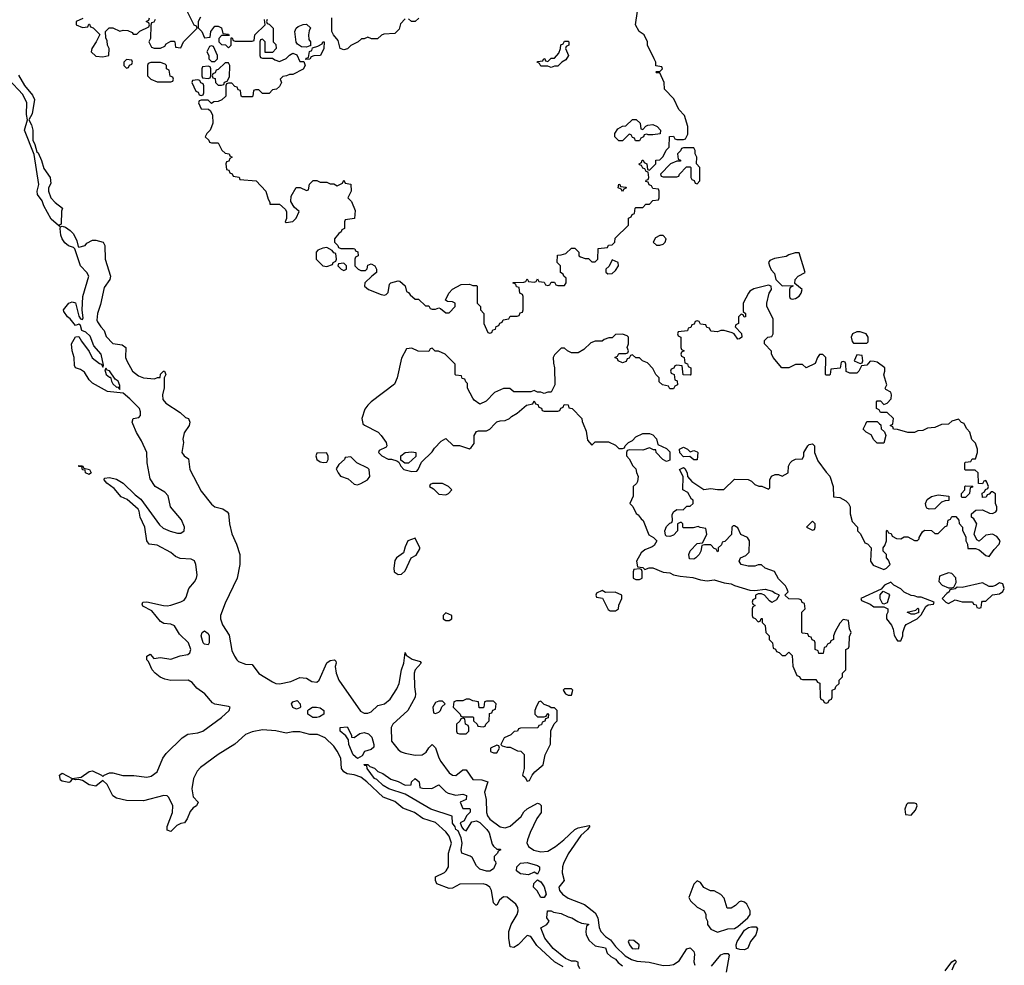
# Model space of a CAD drawing. Header units: inches. Extents: x 2710751 to 2829008, y 857003 to 965602.
# Tile 311 of 320: x 2791861 to 2797659, y 896810 to 902380. Entities that reach past the tile are written whole.
import ezdxf

# ---------------------------------------------------------------- set-up
doc = ezdxf.new("R2010")
doc.units = ezdxf.units.IN
doc.header["$MEASUREMENT"] = 0
doc.layers.add('C7899', color=7, linetype='Continuous')
doc.layers.add('C7990', color=7, linetype='Continuous')

msp = doc.modelspace()

# ---------------------------------------------------------------- linework, layer by layer
at = {"layer": 'C7899', "color": 2}
for points, elevation in [([(2795061.5, 896801.5), (2795009.7, 896829.7), (2794907, 896927), (2794870, 896979.3), (2794850, 896986), (2794796, 896930), (2794770, 896914), (2794750, 896918), (2794740.9, 896970), (2794740.7, 897010), (2794754.5, 897050), (2794791.3, 897110), (2794795.8, 897130), (2794794, 897150), (2794783, 897170), (2794731.9, 897211.9), (2794710, 897213.6), (2794686.1, 897193.9), (2794670, 897164), (2794664, 897164), (2794650, 897178), (2794638.7, 897250), (2794629.7, 897269.7), (2794610, 897283.6), (2794590, 897289.6), (2794452.4, 897287.6), (2794410, 897265.2), (2794390, 897262.7), (2794318, 897290), (2794309.3, 897309.3), (2794310, 897332), (2794362.4, 897357.6), (2794373, 897367), (2794386, 897390), (2794386, 897470), (2794404, 897530), (2794390, 897571.5), (2794370, 897596.3), (2794310, 897651.3), (2794234.7, 897674.8), (2794186.6, 897710), (2794116.4, 897736.4), (2794070, 897775.4), (2794001.1, 897801.1), (2793905.4, 897890), (2793870, 897917.3), (2793830, 897931.3), (2793790, 897937), (2793770, 897949.4), (2793756.2, 897970), (2793751.1, 898030), (2793730.8, 898070.8), (2793710, 898100.9), (2793659.3, 898150), (2793615.3, 898170), (2793569.6, 898169.6), (2793510, 898186), (2793470, 898186), (2793430, 898177.6), (2793370, 898191.2), (2793290, 898197.4), (2793230, 898184.7), (2793190, 898169.6), (2793128.2, 898111.8), (2793029, 898051), (2792925.8, 897974.2), (2792905.7, 897954.3), (2792884.9, 897910), (2792874, 897850), (2792883, 897803), (2792912, 897770), (2792902, 897750), (2792882.5, 897737.5), (2792864.1, 897715.9), (2792847.5, 897672.5), (2792831.3, 897650), (2792810, 897645.2), (2792786.8, 897633.2), (2792750, 897598), (2792730, 897606), (2792728.4, 897628.4), (2792761.2, 897710), (2792762.7, 897750), (2792739.3, 897799.3), (2792729.1, 897809.1), (2792710, 897809.3), (2792590, 897779.5), (2792490, 897781.2), (2792430, 897795.3), (2792410, 897808.7), (2792375.1, 897875.1), (2792350, 897898), (2792310, 897866), (2792270, 897873.3), (2792230, 897899), (2792210, 897904), (2792190, 897902), (2792170, 897908), (2792158, 897890), (2792150, 897887), (2792110, 897894), (2792101.5, 897901.5), (2792095.3, 897930), (2792110, 897941), (2792170, 897910.8), (2792222, 897918), (2792270, 897950.7), (2792290, 897955.5), (2792342, 897930), (2792350, 897922), (2792358, 897930), (2792390, 897944), (2792410, 897942.8), (2792467.3, 897927.3), (2792532.1, 897927.9), (2792610, 897917.6), (2792635.4, 897924.6), (2792670.9, 897949.1), (2792704.2, 898030), (2792722.9, 898057.1), (2792817, 898150), (2792850, 898172), (2792910, 898180.3), (2792939.5, 898190), (2793049.6, 898270), (2793094.5, 898310), (2793099.3, 898330), (2793090, 898335.1), (2793010, 898347.6), (2792995.4, 898355.4), (2792951.5, 898410), (2792903.1, 898443.1), (2792876.6, 898476.6), (2792853.2, 898490), (2792750, 898487.8), (2792715.2, 898495.2), (2792687.3, 898507.3), (2792658, 898530), (2792640.9, 898550), (2792619.3, 898599.3), (2792609.4, 898610), (2792610, 898631.3), (2792630, 898642), (2792650, 898618), (2792690, 898624), (2792750, 898614), (2792806.5, 898633.5), (2792850, 898641.3), (2792863.7, 898650), (2792869.5, 898670.5), (2792854.3, 898710), (2792801.5, 898761.5), (2792772, 898810), (2792750, 898819.6), (2792710, 898824.2), (2792690, 898834.5), (2792638.7, 898898.7), (2792586.3, 898926.3), (2792582, 898938), (2792586, 898950), (2792609.3, 898950.7), (2792708.5, 898928.5), (2792730, 898928.4), (2792750, 898930.4), (2792810, 898950.4), (2792830, 898961.6), (2792841, 898979), (2792857.6, 899030), (2792890.8, 899069.2), (2792901.6, 899090), (2792905.1, 899110), (2792898.7, 899170), (2792890, 899192.3), (2792870, 899202.9), (2792806, 899206), (2792778.3, 899218.3), (2792750, 899240.7), (2792670, 899285.6), (2792624, 899290), (2792609.6, 899309.6), (2792598.4, 899390), (2792569.7, 899449.7), (2792564.2, 899484.2), (2792557.7, 899497.7), (2792493.8, 899553.8), (2792459, 899570), (2792418, 899618), (2792374, 899650), (2792358, 899670), (2792360.4, 899679.6), (2792390, 899682.8), (2792430, 899673), (2792470.8, 899650), (2792540.4, 899580.4), (2792575.1, 899555.1), (2792684.9, 899404.9), (2792705.8, 899385.8), (2792747.5, 899367.5), (2792790, 899355.3), (2792810, 899354.9), (2792829.4, 899370), (2792831.3, 899391.3), (2792814.2, 899434.2), (2792749.6, 899510), (2792734.9, 899574.9), (2792716, 899596), (2792658, 899630), (2792630, 899675.3), (2792612, 899770), (2792609.3, 899830.7), (2792578.6, 899898.6), (2792547.9, 899947.9), (2792526.7, 900000)], 6), ([(2792860, 900000), (2792858, 899990), (2792830, 899946), (2792821, 899910), (2792826, 899890), (2792816, 899830), (2792830, 899811.3), (2792854, 899794), (2792862.4, 899730), (2792930, 899602.8), (2792990, 899526), (2793010, 899511), (2793058, 899498), (2793082, 899482), (2793090.8, 899470.8), (2793097.3, 899410), (2793110.7, 899350.7), (2793138, 899290), (2793158, 899230), (2793158, 899170), (2793141, 899090), (2793070, 898944), (2793043.7, 898870), (2793043.7, 898850), (2793055.4, 898815.4), (2793093.8, 898753.8), (2793110, 898664.7), (2793124.9, 898630), (2793138.8, 898610), (2793150, 898598.8), (2793190, 898584.7), (2793230, 898582), (2793268.7, 898528.7), (2793350, 898479.5), (2793370, 898470.4), (2793390, 898468.7), (2793457.5, 898482.5), (2793510, 898506), (2793550, 898500.7), (2793582, 898482), (2793610, 898477.3), (2793625.2, 898490), (2793670, 898592), (2793690, 898604.7), (2793714, 898610), (2793722, 898602), (2793724.7, 898590), (2793718.8, 898570), (2793724.9, 898530), (2793740.4, 898490), (2793867.8, 898307.7), (2793890, 898294.4), (2793910, 898294.4), (2793930, 898303.8), (2793970, 898340.7), (2794010, 898350.4), (2794042.3, 898377.7), (2794081.4, 898438.5), (2794095.6, 898470), (2794109.6, 898550), (2794122.9, 898590), (2794130, 898652), (2794136.9, 898636.9), (2794172.5, 898612.5), (2794219.8, 898599.8), (2794224.7, 898590), (2794190.6, 898550), (2794183, 898530), (2794186, 898450), (2794192.2, 898410), (2794190, 898389.2), (2794146, 898310), (2794058.8, 898230), (2794047.7, 898210), (2794050.4, 898130), (2794090, 898081.6), (2794107.2, 898067.2), (2794130, 898059), (2794190, 898047.7), (2794230, 898048.9), (2794254.5, 898065.5), (2794270, 898091), (2794290, 898111), (2794310, 898091.3), (2794330, 898031.3), (2794341.6, 898010), (2794390, 897943.1), (2794410, 897930.3), (2794430, 897928.9), (2794470, 897960.7), (2794490, 897960.7), (2794530, 897904.9), (2794582, 897902), (2794618, 897890), (2794598.4, 897830), (2794607.3, 897787.3), (2794610.3, 897710), (2794616.5, 897690), (2794630, 897670.4), (2794690, 897624.9), (2794719.5, 897620.5), (2794750, 897630.3), (2794813.3, 897686.7), (2794830, 897714.8), (2794850, 897730.8), (2794910, 897764.7), (2794922, 897762), (2794930.8, 897750.8), (2794930.8, 897710), (2794905.5, 897674.5), (2794866.9, 897593.1), (2794850.5, 897550), (2794848.1, 897531.9), (2794856.3, 897510), (2794889.1, 897489.1), (2794930, 897478.7), (2794970, 897482.4), (2795016, 897510), (2795066, 897550), (2795130, 897610.8), (2795150, 897620.7), (2795214.4, 897634.4), (2795218, 897630), (2795204.7, 897610), (2795166, 897574), (2795090, 897466), (2795062.4, 897410), (2795056.4, 897390), (2795054.9, 897354.9), (2795066.8, 897310), (2795036.3, 897270), (2795040.4, 897250), (2795056.4, 897230), (2795090, 897205.3), (2795187.4, 897167.4), (2795250, 897119.3), (2795265.8, 897090), (2795272.7, 897032.7), (2795282.4, 897010), (2795310, 896980.4), (2795339.1, 896959.1), (2795370, 896920.3), (2795426.3, 896866.3), (2795463.8, 896843.8), (2795494.1, 896834.1), (2795568.1, 896828.1), (2795649.3, 896809.3), (2795690, 896810.2), (2795710, 896815.6), (2795743.5, 896836.5), (2795790, 896906.4), (2795810, 896912.7), (2795830, 896890.6), (2795835.2, 896875.2), (2795830.3, 896830), (2795837.3, 896810)], 6), ([(2793882, 900000), (2793891, 899991), (2793971.3, 899950), (2793990, 899931.3), (2794018, 899890), (2794022, 899870), (2794018, 899862), (2793978, 899842), (2793974, 899830), (2793994, 899810), (2794030, 899792), (2794050, 899792), (2794082, 899782), (2794094, 899774), (2794104.7, 899750), (2794122, 899730), (2794170, 899718), (2794199, 899721), (2794208, 899730), (2794227.3, 899772.7), (2794290, 899834), (2794303.1, 899856.9), (2794343.1, 899896.9), (2794370, 899914), (2794412.7, 899872.7), (2794451.1, 899871.1), (2794510, 899852), (2794520.4, 899859.6), (2794536.4, 899883.6), (2794538, 899930), (2794550, 899954), (2794562, 899958), (2794610, 899957.3), (2794630, 899967.3), (2794659.7, 900000)], 10), ([(2795178.2, 900000), (2795196.9, 899956.9), (2795203.6, 899903.6), (2795230, 899874), (2795250, 899894), (2795327.3, 899892.7), (2795370, 899874), (2795390, 899854), (2795410, 899854), (2795422, 899858), (2795426, 899870), (2795446, 899890), (2795470, 899902), (2795490, 899922), (2795530, 899942), (2795570, 899942), (2795590, 899934), (2795611.6, 899911.6), (2795618, 899878), (2795670, 899854), (2795690, 899834), (2795690, 899786), (2795670, 899778), (2795649.1, 899789.1), (2795608, 899830), (2795606, 899846), (2795594, 899846), (2795570, 899858), (2795530, 899844), (2795452.7, 899847.3), (2795438, 899842), (2795434, 899830), (2795434, 899810), (2795450, 899794), (2795471.6, 899751.6), (2795490, 899734), (2795492.7, 899712.7), (2795502, 899690), (2795499.6, 899660.4), (2795492.7, 899647.3), (2795474, 899630), (2795472.7, 899572.7), (2795454, 899530), (2795471.6, 899511.6), (2795491.6, 899471.6), (2795503.6, 899463.6), (2795519.6, 899439.6), (2795532, 899430), (2795566.4, 899346.4), (2795594, 899330), (2795612, 899310), (2795596.9, 899283.1), (2795585.4, 899274.6), (2795542, 899258), (2795519.6, 899240.4), (2795494, 899190), (2795498, 899158), (2795530, 899154), (2795542, 899142), (2795568, 899152), (2795590, 899152), (2795650, 899126), (2795690, 899121), (2795710, 899111), (2795750, 899102.8), (2795825.6, 899094.4), (2795870, 899080.7), (2795910, 899074.8), (2795950, 899081), (2796010, 899062.8), (2796050, 899057.3), (2796070, 899046.8), (2796159.6, 899019.6), (2796190, 899018), (2796250, 899024.7), (2796294.8, 899014.8), (2796310, 899002), (2796330, 898994), (2796334, 898990), (2796316.9, 898963.1), (2796290, 898948), (2796276.4, 898956.4), (2796246, 898990), (2796230, 898998), (2796210, 898998), (2796194, 898990), (2796194, 898970), (2796178, 898962), (2796174, 898950), (2796178, 898938), (2796192, 898930), (2796178, 898922), (2796174, 898910), (2796174, 898870), (2796178, 898858), (2796192.7, 898852.7), (2796210, 898834), (2796222, 898838), (2796227.3, 898852.7), (2796232.7, 898852.7), (2796234, 898830), (2796251.6, 898811.6), (2796254, 898770), (2796274, 898750), (2796274, 898730), (2796294, 898710), (2796298, 898678), (2796312, 898672), (2796318, 898658), (2796332.7, 898652.7), (2796350, 898634), (2796370, 898634), (2796390, 898654), (2796410, 898634), (2796412.7, 898572.7), (2796438, 898518), (2796452, 898512), (2796458, 898498), (2796470, 898494), (2796550, 898494), (2796558, 898478), (2796572.7, 898472.7), (2796574, 898390), (2796578, 898378), (2796592.7, 898372.7), (2796598, 898358), (2796610, 898354), (2796622, 898358), (2796627.3, 898372.7), (2796642, 898378), (2796646, 898390), (2796646, 898430), (2796662, 898438), (2796667.3, 898452.7), (2796686, 898470), (2796686, 898490), (2796706, 898510), (2796706, 898530), (2796726, 898550), (2796726, 898670), (2796742, 898678), (2796746, 898690), (2796747.3, 898747.3), (2796758, 898770), (2796747.3, 898792.7), (2796742, 898842), (2796710, 898846), (2796690, 898826), (2796663.6, 898776.4), (2796654, 898750), (2796654, 898730), (2796638, 898722), (2796634, 898710), (2796618, 898702), (2796610, 898686), (2796598, 898682), (2796592.7, 898647.3), (2796567.3, 898647.3), (2796562, 898662), (2796546, 898670), (2796546, 898710), (2796542, 898722), (2796527.3, 898727.3), (2796522, 898742), (2796507.3, 898747.3), (2796502, 898762), (2796470, 898766), (2796466, 898770), (2796466, 898890), (2796486, 898910), (2796482, 898942), (2796468, 898948), (2796462, 898962), (2796450, 898966), (2796390, 898968), (2796366, 898990), (2796386, 899010), (2796378, 899030), (2796370, 899046), (2796330, 899086), (2796306, 899130), (2796250, 899148.7), (2796228.4, 899168.4), (2796210, 899168.7), (2796190, 899162), (2796150, 899162), (2796108.7, 899170), (2796098, 899190), (2796106, 899210), (2796136.4, 899223.6), (2796156.4, 899243.6), (2796158, 899310), (2796146, 899330), (2796107.3, 899347.3), (2796090, 899386), (2796070, 899398), (2796062, 899398), (2796054, 899390), (2796052.7, 899347.3), (2796012.7, 899307.3), (2795998, 899302), (2795992.7, 899287.3), (2795974, 899270), (2795974, 899250), (2795970, 899246), (2795962, 899262), (2795950, 899266), (2795930, 899286), (2795892.7, 899287.3), (2795878, 899282), (2795871.3, 899248.7), (2795862, 899230), (2795842, 899210), (2795830, 899202), (2795805.2, 899205.2), (2795802, 899230), (2795809.1, 899250.9), (2795850, 899294), (2795882, 899298), (2795896.4, 899323.6), (2795908, 899350), (2795902, 899382), (2795868.4, 899388.4), (2795855.3, 899395.3), (2795827.3, 899387.3), (2795770, 899386), (2795766, 899390), (2795766, 899410), (2795758, 899418), (2795750, 899418), (2795734, 899410), (2795734, 899370), (2795710, 899344), (2795690, 899335.3), (2795670, 899338), (2795664, 899344), (2795659, 899370), (2795670, 899394), (2795690, 899414), (2795702, 899418), (2795706, 899430), (2795703.1, 899463.1), (2795710, 899482), (2795730, 899494), (2795767.3, 899492.7), (2795790, 899514), (2795810, 899514), (2795826, 899530), (2795826, 899550), (2795816.4, 899556.4), (2795794.6, 899594.6), (2795766, 899610), (2795768, 899690), (2795746, 899730), (2795770, 899742), (2795776.9, 899736.9), (2795792, 899710), (2795794, 899690), (2795819.8, 899659.8), (2795890, 899612), (2795930, 899618), (2795970, 899612), (2796007.3, 899612.7), (2796070, 899674), (2796150, 899672), (2796170, 899662), (2796190, 899642), (2796212.7, 899632.7), (2796231.6, 899631.6), (2796270, 899614), (2796278, 899622), (2796278, 899670), (2796288.9, 899691.1), (2796310, 899702), (2796330, 899702), (2796350, 899692), (2796386, 899710), (2796388, 899750), (2796398, 899770), (2796410, 899782), (2796430, 899792), (2796470, 899794), (2796478, 899810), (2796478, 899830), (2796502, 899870), (2796510, 899878), (2796530, 899882), (2796542, 899870), (2796542, 899830), (2796561, 899781), (2796610, 899714), (2796631.6, 899691.6), (2796651.1, 899631.1), (2796654, 899570), (2796690, 899564.7), (2796725.4, 899545.4), (2796742, 899530), (2796752, 899510), (2796752, 899470), (2796763.6, 899423.6), (2796794, 899390), (2796794, 899370), (2796811.6, 899351.6), (2796838, 899298), (2796852.7, 899292.7), (2796874, 899270), (2796872, 899190), (2796886, 899166), (2796950, 899142), (2796966, 899150), (2796986, 899170), (2796976.4, 899196.4), (2796966, 899210), (2796966, 899230), (2796946, 899250), (2796946, 899270), (2796956.4, 899283.6), (2796966, 899310), (2796966, 899370), (2796970, 899374), (2796978, 899358), (2796992.7, 899352.7), (2796998, 899338), (2797023.6, 899323.6), (2797050, 899322), (2797070, 899334), (2797090, 899334), (2797130, 899312), (2797147.3, 899312.7), (2797158, 899322), (2797158, 899330), (2797176.4, 899363.6), (2797190, 899374), (2797230, 899372), (2797250, 899354), (2797270, 899354), (2797310, 899394), (2797322, 899398), (2797328.7, 899431.3), (2797342, 899438), (2797350, 899454), (2797372.7, 899452.7), (2797391.6, 899431.6), (2797392.7, 899412.7), (2797412, 899390), (2797412.7, 899372.7), (2797431.6, 899331.6), (2797432, 899310), (2797442, 899290), (2797444.7, 899264.7), (2797490, 899264.7), (2797510, 899258), (2797550, 899224.7), (2797570, 899218), (2797600.1, 899259.9), (2797629, 899290), (2797634, 899310), (2797615.1, 899335.1), (2797589.3, 899349.3), (2797550, 899344), (2797510, 899308), (2797496.4, 899316.4), (2797482, 899350), (2797498, 899410), (2797480.4, 899440.4), (2797466, 899450), (2797466, 899470), (2797491.6, 899491.6), (2797530, 899492), (2797572.7, 899472.7), (2797590, 899472), (2797610, 899482), (2797615.3, 899490), (2797615.3, 899510), (2797608, 899530), (2797607.3, 899587.3), (2797590, 899598), (2797582, 899598), (2797570, 899586), (2797558, 899582), (2797552.7, 899567.3), (2797530, 899566), (2797528, 899592), (2797542, 899598), (2797547.3, 899612.7), (2797562, 899618), (2797566, 899630), (2797556.4, 899656.4), (2797550, 899666), (2797538, 899662), (2797530, 899646), (2797507.3, 899647.3), (2797506, 899710), (2797487.3, 899727.3), (2797430, 899726), (2797426, 899730), (2797426, 899770), (2797430, 899774), (2797462, 899778), (2797470, 899794), (2797490, 899794), (2797502, 899830), (2797502, 899850), (2797490, 899886), (2797467.3, 899907.3), (2797455.3, 899950), (2797438, 899970), (2797423, 900000)], 10), ([(2796924.9, 900000), (2796932.7, 899992.7), (2796934, 899970), (2796952.7, 899952.7), (2796962, 899930), (2796950, 899886), (2796910, 899886), (2796890, 899906), (2796874.6, 899934.6), (2796846, 899950), (2796827.3, 899967.3), (2796843.2, 900000)], 10), ([(2797332.3, 900000), (2797330, 899998), (2797290, 899995.3), (2797250, 899978), (2797206.4, 899973.6), (2797179.6, 899960.4), (2797150, 899958), (2797130, 899948), (2797090, 899948), (2797030, 899966), (2797007.3, 899967.3), (2797002, 899982), (2796986, 899990), (2797002, 899998), (2797002.3, 900000)], 10), ([(2795158.4, 896790), (2795149.1, 896810.9), (2795149.1, 896829.1), (2795134.6, 896834.6), (2795110, 896833.6), (2795074.5, 896850), (2795002, 896910), (2794952.7, 896970), (2794928.9, 897031.1), (2794966, 897050), (2794978, 897070), (2794966, 897090), (2794968, 897130), (2794990, 897131), (2795003.6, 897123.6), (2795050, 897116), (2795090, 897094.8), (2795112, 897090), (2795147.1, 897067.1), (2795170, 897058), (2795210, 897052), (2795210, 897048.7), (2795199.6, 897040.4), (2795194.8, 897010), (2795197.3, 896990), (2795215.3, 896955.3), (2795250, 896924.7), (2795310, 896913.4), (2795320.7, 896880.7), (2795341.4, 896861.4), (2795370, 896846), (2795385.8, 896825.8), (2795410, 896807.3)], 2), ([(2795935, 896805), (2795988.8, 896871.2), (2796010, 896880.4), (2796030, 896878.8), (2796038.8, 896870), (2796020.8, 896770)], 6), ([(2797310, 896778), (2797350, 896831), (2797370, 896842), (2797376, 896830), (2797370, 896818), (2797364.7, 896815.3), (2797350, 896782)], 6)]:
    msp.add_lwpolyline(points, dxfattribs=dict(at, elevation=elevation))
for points, elevation in [([(2793668, 899828), (2793610, 899826), (2793604.7, 899810), (2793611.3, 899790), (2793630, 899776), (2793650, 899771.3), (2793670, 899774), (2793678, 899790), (2793678, 899810)], 10), ([(2794128, 899768), (2794106, 899786), (2794106, 899810), (2794130, 899831.3), (2794170, 899834), (2794194, 899830), (2794192.7, 899807.3), (2794150, 899768)], 10), ([(2795810, 899834), (2795830, 899842), (2795850, 899834), (2795854, 899830), (2795850, 899788), (2795830, 899788), (2795807.3, 899807.3), (2795770, 899806), (2795748.4, 899828.4), (2795746, 899850), (2795770, 899862), (2795794, 899850)], 10), ([(2793810, 899806), (2793778, 899802), (2793774, 899790), (2793739.6, 899760.4), (2793724.7, 899735.3), (2793736, 899710), (2793750, 899691.3), (2793796, 899676), (2793830, 899644.7), (2793850, 899641), (2793870, 899647.3), (2793908.7, 899670), (2793922, 899690), (2793918, 899730), (2793910, 899738), (2793846, 899770)], 10), ([(2792270, 899702), (2792248.7, 899710), (2792247.3, 899727.3), (2792230, 899728.7), (2792227.3, 899747.3), (2792210, 899748.7), (2792210, 899754), (2792230, 899752), (2792238, 899738), (2792272, 899730), (2792282, 899710)], 6), ([(2794350, 899648), (2794292.7, 899647.3), (2794278, 899642), (2794274, 899630), (2794296.9, 899616.9), (2794330, 899584.7), (2794370, 899582), (2794386, 899590), (2794406, 899610), (2794386, 899630)], 10), ([(2797410, 899566), (2797406, 899570), (2797406, 899590), (2797426, 899610), (2797426, 899630), (2797430, 899634), (2797472.7, 899632.7), (2797470, 899626), (2797458, 899622), (2797454, 899590), (2797430, 899566)], 10), ([(2797216.4, 899496.4), (2797203.1, 899503.1), (2797198, 899510), (2797195.3, 899530), (2797205.6, 899554.4), (2797230, 899571.3), (2797270, 899582), (2797332.7, 899572.7), (2797332.7, 899547.3), (2797310, 899546), (2797290, 899538), (2797250, 899498)], 10), ([(2796530, 899426), (2796494, 899390), (2796530, 899374), (2796542, 899378), (2796546, 899390), (2796546, 899410)], 10), ([(2794190, 899326), (2794147.3, 899310), (2794130, 899275.3), (2794120.7, 899239.3), (2794078.8, 899210), (2794070, 899195.3), (2794064, 899150), (2794066.8, 899126.8), (2794090, 899112), (2794110, 899114), (2794130, 899134), (2794166, 899210), (2794194.6, 899225.4), (2794216.4, 899263.6), (2794218, 899270)], 10), ([(2795510, 899146), (2795478, 899142), (2795472.7, 899127.3), (2795474, 899090), (2795490, 899082), (2795510, 899082), (2795526, 899090), (2795526, 899130), (2795522, 899142)], 10), ([(2796990, 899066), (2796954, 899050), (2796934, 899026), (2796814, 898970), (2796818, 898958), (2796870, 898938), (2796890, 898922), (2796950, 898922), (2796974, 898910), (2796974, 898890), (2796966, 898874), (2796964.7, 898850), (2796994, 898814), (2797004.7, 898790), (2797010, 898754), (2797026.8, 898726.8), (2797030, 898722), (2797050, 898722), (2797062, 898750), (2797062, 898770), (2797073.6, 898806.4), (2797082, 898818), (2797146, 898850), (2797170, 898874), (2797196.4, 898923.6), (2797210, 898934), (2797242, 898938), (2797246, 898950), (2797170, 898978), (2797150, 898978), (2797127.3, 898987.3), (2797110, 898988), (2797070, 899008), (2797050, 899028), (2797008.4, 899048.4)], 10), ([(2797330, 899122), (2797278, 899102), (2797274, 899070), (2797294, 899050), (2797330, 899034), (2797350, 899034), (2797362, 899038), (2797375.3, 899064.7), (2797373.2, 899093.2), (2797350, 899118)], 10), ([(2795290, 899018), (2795258, 899002), (2795254, 898990), (2795258, 898978), (2795292.7, 898972.7), (2795325.4, 898905.4), (2795338, 898898), (2795370, 898898), (2795388, 898910), (2795388.9, 898931.1), (2795406, 898970), (2795406, 898990), (2795367.3, 899007.3), (2795310, 899006)], 10), ([(2796950, 898938), (2796942, 898942), (2796928.4, 898968.4), (2796928, 898992), (2796946, 899014), (2796978, 898998), (2796982, 898990), (2796970, 898946)], 10), ([(2797630, 899062), (2797608, 899048), (2797590, 899042), (2797570, 899042), (2797530, 899062), (2797410, 899035.3), (2797382, 899038), (2797370, 899028), (2797338, 899022), (2797334, 899010), (2797319.6, 899000.4), (2797294, 898970), (2797314, 898950), (2797330, 898942), (2797370, 898962), (2797410, 898951.3), (2797471.6, 898951.6), (2797478, 898938), (2797492.7, 898932.7), (2797498, 898918), (2797510, 898914), (2797522, 898918), (2797526, 898950), (2797530, 898954), (2797550, 898954), (2797590, 898992), (2797630, 898998), (2797650, 899012), (2797659, 899030), (2797650, 899058)], 10), ([(2797110, 898878), (2797086, 898890), (2797138, 898902), (2797150, 898914), (2797154, 898910), (2797154, 898886), (2797150, 898886), (2797130, 898878)], 10), ([(2794370, 898886), (2794354, 898870), (2794354, 898850), (2794370, 898842), (2794390, 898842), (2794406, 898850), (2794406, 898870)], 10), ([(2792970, 898698), (2792950, 898702), (2792942, 898710), (2792929, 898750), (2792935.3, 898770), (2792950, 898781), (2792970, 898764.7), (2792976.3, 898750), (2792976, 898710)], 2), ([(2795110, 898438), (2795070, 898438), (2795062, 898430), (2795074, 898410), (2795090, 898402), (2795110, 898402), (2795118, 898430)], 10), ([(2793490, 898318), (2793468.7, 898328.7), (2793462, 898350), (2793464.7, 898355.3), (2793470, 898362), (2793494, 898370), (2793512, 898350), (2793514, 898330), (2793510, 898326)], 2), ([(2794510, 898378), (2794490, 898378), (2794470, 898368), (2794432.7, 898367.3), (2794418, 898362), (2794414, 898330), (2794454, 898290), (2794458, 898278), (2794470, 898274), (2794530, 898274), (2794534, 898270), (2794534, 898250), (2794554, 898230), (2794558, 898218), (2794590, 898214), (2794602, 898218), (2794606, 898230), (2794626, 898250), (2794627.3, 898292.7), (2794642, 898298), (2794647.3, 898312.7), (2794662, 898318), (2794666, 898350), (2794650, 898366), (2794610, 898366), (2794598, 898362), (2794594, 898330), (2794590, 898326), (2794567.3, 898327.3), (2794562, 898362), (2794530, 898368)], 10), ([(2793610, 898269.3), (2793588, 898270), (2793558, 898290), (2793558, 898310), (2793563.1, 898316.9), (2793586, 898330), (2793609.3, 898330.7), (2793630, 898326), (2793651.3, 898310), (2793651, 898289), (2793626.4, 898273.6)], 2), ([(2794350, 898366), (2794330, 898366), (2794310, 898358), (2794294, 898330), (2794298, 898298), (2794310, 898294), (2794330, 898302), (2794338, 898310), (2794347.3, 898332.7), (2794366, 898350)], 10), ([(2794930, 898366), (2794918, 898362), (2794903.6, 898336.4), (2794894, 898310), (2794894, 898290), (2794910, 898274), (2794950, 898274), (2794962, 898278), (2794970, 898294), (2794974, 898290), (2794972.7, 898267.3), (2794958, 898262), (2794952.7, 898247.3), (2794938, 898242), (2794932.7, 898227.3), (2794918, 898222), (2794911.6, 898208.4), (2794810, 898206), (2794798, 898202), (2794791.6, 898188.4), (2794772.7, 898187.3), (2794752.7, 898167.3), (2794714, 898150), (2794694, 898110), (2794702, 898102), (2794730, 898094), (2794750, 898094), (2794792.7, 898072.7), (2794812, 898072), (2794832, 898052), (2794831.3, 897970), (2794822, 897930), (2794836.9, 897916.9), (2794850, 897894), (2794862, 897898), (2794878, 897930), (2794895.3, 897950), (2794944, 897990), (2794955.3, 898050), (2794987.3, 898112.7), (2794988, 898192), (2795007.3, 898232.7), (2795026, 898250), (2795026, 898310), (2795010, 898326), (2794990, 898326), (2794976.4, 898336.4), (2794950, 898346)], 10), ([(2794470, 898266), (2794458, 898262), (2794452.7, 898247.3), (2794434, 898230), (2794434, 898190), (2794438, 898178), (2794450, 898174), (2794490, 898174), (2794506, 898190), (2794506, 898210), (2794502, 898222), (2794486, 898230), (2794482, 898262)], 10), ([(2793830, 898152), (2793863.7, 898176.3), (2793890, 898182), (2793914.2, 898174.2), (2793934.2, 898154.2), (2793946.8, 898110), (2793945.4, 898094.6), (2793930, 898082), (2793891.3, 898068.7), (2793876.9, 898043.1), (2793850, 898028), (2793824, 898050), (2793799, 898110), (2793798, 898138), (2793782, 898162), (2793749, 898190), (2793748.7, 898211.3), (2793790, 898214), (2793814, 898166), (2793814, 898154)], 2), ([(2794670, 898106), (2794634, 898090), (2794634, 898070), (2794650, 898062), (2794670, 898062), (2794686, 898090), (2794682, 898102)], 10), ([(2794130, 897872), (2794166, 897874), (2794168.4, 897891.6), (2794190, 897911.3), (2794214, 897890), (2794218, 897858), (2794232.7, 897852.7), (2794288.4, 897851.6), (2794330, 897874), (2794370, 897832), (2794383.6, 897823.6), (2794430, 897812), (2794470, 897818), (2794492, 897810), (2794490, 897786), (2794454, 897770), (2794470, 897734), (2794510, 897734), (2794514, 897730), (2794512.7, 897712.7), (2794492, 897690), (2794478, 897662), (2794454, 897650), (2794463.6, 897623.6), (2794474, 897610), (2794490, 897602), (2794524, 897656), (2794550, 897661), (2794570, 897650.8), (2794610.8, 897610), (2794624.7, 897590), (2794643.6, 897523.6), (2794651.6, 897511.6), (2794670, 897494), (2794690, 897494), (2794694, 897490), (2794678, 897482), (2794674, 897470), (2794654, 897450), (2794654, 897430), (2794662, 897422), (2794664.7, 897410), (2794650, 897378), (2794630, 897365.2), (2794610, 897363.7), (2794570, 897377.2), (2794550, 897395.3), (2794525.4, 897445.4), (2794513.8, 897453.8), (2794464, 897470), (2794460.9, 897490), (2794467, 897530), (2794461.2, 897561.2), (2794442, 897602), (2794430, 897609), (2794426, 897626), (2794410, 897648), (2794408.4, 897688.4), (2794282, 897730), (2794130, 897819), (2794034, 897850), (2794001.2, 897870), (2793963.9, 897903.9), (2793949.5, 897910), (2793908, 897970), (2793906, 897986), (2793894, 897986), (2793888, 897992), (2793910, 897992), (2793922, 897982), (2793950, 897972), (2793970, 897952), (2793999.8, 897939.8), (2794046.4, 897906.4), (2794090, 897892)], 2), ([(2797130, 897766), (2797090, 897766), (2797083.6, 897756.4), (2797074, 897730), (2797078, 897698), (2797110, 897694), (2797136.4, 897723.6), (2797146, 897750), (2797142, 897762)], 10), ([(2794910, 897346), (2794890, 897358), (2794858, 897342), (2794810, 897349), (2794786.6, 897366.6), (2794789.3, 897390), (2794810, 897410.8), (2794850, 897416), (2794910, 897398), (2794922, 897390), (2794922, 897370)], 2), ([(2794950, 897209), (2794929.3, 897209.3), (2794908.4, 897248.4), (2794886, 897270), (2794888.4, 897291.6), (2794910, 897314), (2794930, 897302), (2794950, 897271.3), (2794960.7, 897230)], 2), ([(2795850, 897308), (2795830, 897288), (2795801, 897210), (2795811.3, 897190), (2795850, 897152), (2795892, 897130), (2795902, 897110), (2795902, 897090), (2795912, 897070), (2795912, 897050), (2795930, 897022), (2795970, 897006), (2796030, 897024.7), (2796070, 897027.3), (2796090, 897039.1), (2796149, 897090), (2796162, 897110), (2796162, 897130), (2796142, 897170), (2796130, 897182), (2796110, 897188.7), (2796096.9, 897183.1), (2796076.9, 897163.1), (2796050, 897146), (2796027.3, 897147.3), (2796010, 897206), (2795990, 897228), (2795950, 897248), (2795928.9, 897248.9), (2795890, 897268), (2795870, 897298)], 10), ([(2796130, 896901.1), (2796102.2, 896902.3), (2796082.7, 896910), (2796079.7, 896930), (2796086, 896950), (2796130, 897016.1), (2796151.8, 897031.8), (2796170, 897037.3), (2796197.3, 897037.3), (2796204.9, 897024.9), (2796195.3, 896990), (2796164, 896950), (2796148.9, 896911.1)], 6), ([(2795450, 896958), (2795444.7, 896950), (2795451.3, 896930), (2795466.8, 896910), (2795490, 896906.8), (2795506, 896910), (2795508, 896930), (2795476.5, 896956.5)], 10)]:
    msp.add_lwpolyline(points, close=True, dxfattribs=dict(at, elevation=elevation))
at = {"layer": 'C7990', "color": 2}
for points, elevation in [([(2792658, 902382), (2792650, 902366), (2792638, 902362), (2792632.7, 902347.3), (2792632, 902270), (2792622, 902250), (2792638, 902218), (2792652.7, 902212.7), (2792690, 902212), (2792715.3, 902224.7), (2792723.1, 902236.9), (2792750, 902254), (2792770, 902254), (2792774, 902250), (2792778, 902218), (2792810, 902214), (2792826, 902250), (2792906, 902330), (2792902, 902342), (2792888.4, 902348.4), (2792830, 902466)], 10), ([(2793318, 902382), (2793314, 902370), (2793318, 902358), (2793330, 902354), (2793354, 902330), (2793354, 902250), (2793370, 902234), (2793372, 902210), (2793350, 902186), (2793307.3, 902187.3), (2793306, 902250), (2793290, 902266), (2793278, 902262), (2793274, 902250), (2793274, 902170), (2793278, 902158), (2793290, 902154), (2793350, 902154), (2793363.6, 902143.6), (2793390, 902134), (2793430, 902152), (2793449.1, 902170.9), (2793470, 902182), (2793492.7, 902172.7), (2793510, 902134), (2793534, 902134), (2793542, 902110), (2793530, 902088), (2793470, 902058), (2793450, 902058), (2793431.6, 902048.4), (2793410, 902046), (2793394, 902030), (2793402, 902010), (2793390, 901986), (2793374, 901970), (2793350, 901966), (2793330, 901946), (2793290, 901946), (2793270, 901966), (2793250, 901966), (2793238, 901962), (2793234, 901930), (2793230, 901926), (2793170, 901926), (2793166, 901930), (2793162, 901962), (2793147.3, 901967.3), (2793142, 901982), (2793127.3, 901987.3), (2793110, 902006), (2793090, 902006), (2793078, 902002), (2793074, 901990), (2793074, 901930), (2793051.6, 901908.4), (2793030, 901898), (2793003.6, 901896.4), (2792990, 901886), (2792970, 901906), (2792930, 901906), (2792918, 901902), (2792914, 901890), (2792930, 901854), (2792972.7, 901852.7), (2792983.6, 901843.6), (2792996.9, 901816.9), (2792998, 901770), (2792991.1, 901748.9), (2792982, 901730), (2792962, 901710), (2792954, 901690), (2792974, 901670), (2792978, 901658), (2792990, 901654), (2793030, 901654), (2793051.6, 901611.6), (2793070, 901594), (2793094, 901590), (2793098, 901578), (2793112, 901570), (2793098, 901562), (2793092.7, 901547.3), (2793078, 901542), (2793074, 901530), (2793078, 901498), (2793092.7, 901492.7), (2793098, 901478), (2793112.7, 901472.7), (2793118, 901458), (2793152.7, 901452.7), (2793158, 901438), (2793254, 901430), (2793310.9, 901370.9), (2793323.6, 901323.6), (2793334, 901306), (2793334, 901294), (2793390, 901294), (2793423.6, 901263.6), (2793432, 901250), (2793432, 901208), (2793424.7, 901190), (2793430, 901186), (2793470, 901192), (2793488, 901210), (2793506, 901250), (2793476.4, 901276.4), (2793458, 901310), (2793460.4, 901339.6), (2793488.4, 901391.6), (2793511.6, 901391.6), (2793550, 901374), (2793562, 901378), (2793568.4, 901411.6), (2793590, 901432), (2793610, 901432), (2793630, 901422), (2793670, 901422), (2793690, 901414), (2793710, 901414), (2793730, 901402), (2793762, 901418), (2793770, 901434), (2793778, 901418), (2793811.3, 901411.3), (2793812, 901370), (2793794, 901330), (2793814, 901310), (2793836.9, 901256.9), (2793831.6, 901208.4), (2793778, 901202), (2793774, 901190), (2793774, 901150), (2793758, 901142), (2793754, 901130), (2793739.6, 901120.4), (2793714, 901090), (2793714, 901070), (2793734, 901050), (2793738, 901038), (2793752.7, 901032.7), (2793827.3, 901032.7), (2793834, 901030), (2793838, 901018), (2793852.7, 901012.7), (2793854, 900990), (2793838, 900982), (2793834, 900970), (2793834, 900930), (2793854, 900910), (2793870, 900902), (2793896.4, 900903.6), (2793907.3, 900912.7), (2793910, 900934), (2793930, 900942), (2793952, 900930), (2793962, 900910), (2793962, 900890), (2793934, 900870), (2793894, 900830), (2793892, 900810), (2793914, 900790), (2793990, 900761), (2794010, 900758), (2794019, 900761), (2794030, 900774), (2794038, 900822), (2794046, 900830), (2794090, 900842), (2794099.6, 900839.6), (2794131.6, 900811.6), (2794138, 900778), (2794150, 900774), (2794159.6, 900759.6), (2794190, 900734), (2794210, 900734), (2794250, 900694), (2794270, 900694), (2794278, 900678), (2794290, 900674), (2794310, 900674), (2794330, 900682), (2794339.6, 900679.6), (2794370, 900654), (2794390, 900654), (2794426, 900690), (2794426, 900710), (2794410, 900718), (2794380.4, 900720.4), (2794368, 900728), (2794388, 900770), (2794410, 900792), (2794460.4, 900819.6), (2794510, 900822), (2794530, 900814), (2794550, 900814), (2794554, 900810), (2794554, 900710), (2794574, 900690), (2794574, 900670), (2794594, 900650), (2794594, 900590), (2794618, 900538), (2794630, 900534), (2794642, 900538), (2794647.3, 900552.7), (2794662, 900558), (2794667.3, 900572.7), (2794682, 900578), (2794687.3, 900592.7), (2794702, 900598), (2794707.3, 900612.7), (2794742, 900618), (2794750, 900634), (2794790, 900634), (2794802, 900638), (2794807.3, 900652.7), (2794822, 900658), (2794826, 900670), (2794826, 900750), (2794822, 900762), (2794806, 900770), (2794802, 900802), (2794787.3, 900807.3), (2794782, 900822), (2794767.3, 900827.3), (2794767.3, 900832.7), (2794830, 900834), (2794842, 900838), (2794850, 900854), (2794858, 900838), (2794890, 900834), (2794902, 900838), (2794910, 900854), (2794918, 900838), (2794950, 900834), (2794958, 900818), (2794970, 900814), (2794982, 900818), (2794990, 900834), (2795010, 900834), (2795018, 900818), (2795030, 900814), (2795070, 900814), (2795078, 900830), (2795078, 900858), (2795066, 900870), (2795062, 900882), (2795046, 900890), (2795046, 900930), (2795026, 900950), (2795027.3, 900992.7), (2795050, 900994), (2795076.4, 901003.6), (2795110, 901034), (2795130, 901034), (2795154, 901010), (2795154, 900990), (2795163.6, 900983.6), (2795190, 900974), (2795210, 900974), (2795230, 900954), (2795250, 900954), (2795266, 900970), (2795267.3, 901032.7), (2795322, 901038), (2795327.3, 901052.7), (2795350, 901054), (2795366, 901070), (2795367.3, 901092.7), (2795446, 901170), (2795446, 901210), (2795462, 901218), (2795467.3, 901232.7), (2795482, 901238), (2795486, 901270), (2795490, 901274), (2795530, 901274), (2795547.3, 901292.7), (2795570, 901294), (2795590, 901314), (2795622, 901318), (2795626, 901330), (2795626, 901370), (2795622, 901382), (2795590, 901386), (2795582, 901402), (2795567.3, 901407.3), (2795562, 901422), (2795547.3, 901427.3), (2795550, 901434), (2795562, 901438), (2795566, 901450), (2795562, 901482), (2795550, 901486), (2795542, 901502), (2795530, 901506), (2795522, 901522), (2795510, 901526), (2795508.4, 901531.6), (2795522, 901538), (2795527.3, 901552.7), (2795532.7, 901552.7), (2795538, 901538), (2795554, 901530), (2795558, 901498), (2795570, 901494), (2795606, 901530), (2795607.3, 901552.7), (2795630, 901554), (2795650, 901574), (2795668.4, 901611.6), (2795686, 901630), (2795687.3, 901692.7), (2795710, 901694), (2795718, 901678), (2795730, 901674), (2795770, 901674), (2795782, 901678), (2795794.6, 901705.4), (2795795.3, 901750), (2795776, 901816), (2795742, 901850), (2795713.6, 901913.6), (2795658, 901970), (2795655.3, 902010), (2795630, 902066), (2795610, 902066), (2795606, 902070), (2795610, 902074), (2795630, 902074), (2795646, 902090), (2795642, 902102), (2795607.3, 902107.3), (2795606, 902130), (2795598, 902150), (2795558, 902230), (2795558, 902250), (2795538, 902290), (2795508, 902310), (2795488, 902350), (2795498, 902430)], 10), ([(2792232.7, 902387.3), (2792194, 902370), (2792194, 902350), (2792230, 902334), (2792262, 902338), (2792267.3, 902352.7), (2792272.7, 902352.7), (2792278, 902338), (2792292.7, 902332.7), (2792332.7, 902292.7), (2792312, 902250), (2792284.7, 902210), (2792282, 902190), (2792310, 902164.7), (2792350, 902162), (2792386, 902170), (2792388, 902210), (2792378, 902230), (2792376.4, 902256.4), (2792367.3, 902272.7), (2792366, 902310), (2792387.3, 902332.7), (2792410, 902332), (2792450, 902312), (2792470, 902318), (2792496.9, 902316.9), (2792523.6, 902303.6), (2792530, 902294), (2792550, 902294), (2792568.4, 902311.6), (2792622, 902338), (2792626, 902350), (2792622, 902362), (2792606, 902370), (2792622, 902378), (2792626, 902390)], 10), ([(2792925.4, 902394.6), (2792912, 902370), (2792912.7, 902332.7), (2792934, 902310), (2792950, 902274), (2792982, 902278), (2792986, 902310), (2793010, 902342), (2793030, 902342), (2793050, 902332), (2793058, 902298), (2793090, 902294), (2793094, 902286), (2793050, 902286), (2793034, 902270), (2793034, 902250), (2793050, 902234), (2793072.7, 902232.7), (2793090, 902214), (2793106, 902230), (2793106, 902274), (2793112.7, 902272.7), (2793118, 902258), (2793130, 902254), (2793230, 902254), (2793242, 902258), (2793246, 902290), (2793306, 902350), (2793302, 902382)], 10), ([(2794130, 902386), (2794103.6, 902356.4), (2794095.3, 902324.7), (2794070, 902298), (2794005.4, 902294.6), (2793991.6, 902288.4), (2793967.3, 902267.3), (2793932.7, 902267.3), (2793910, 902278), (2793890, 902268), (2793872.7, 902267.3), (2793854, 902250), (2793810, 902228), (2793790.9, 902209.1), (2793770, 902202), (2793748, 902210), (2793737.2, 902257.2), (2793708, 902290), (2793698, 902310), (2793698, 902390)], 10), ([(2794210.7, 902389.3), (2794190, 902368.7), (2794168.4, 902368.4), (2794150, 902386)], 10), ([(2791853.5, 902053.5), (2791890, 901992.7), (2791936.3, 901936.3), (2791948.5, 901910), (2791933.8, 901826.2), (2791914.8, 901790), (2791930, 901761), (2791938, 901730), (2791937.3, 901670), (2791950, 901644.7), (2791962, 901602), (2791970, 901594.8), (2791990.2, 901550.2), (2792003.6, 901503.6), (2792040.7, 901450), (2792044, 901416), (2792030.7, 901389.3), (2792030.6, 901370), (2792043.8, 901330), (2792070, 901302.8), (2792112, 901270), (2792107.1, 901252.9), (2792105.4, 901174.6), (2792094, 901170), (2792098, 901162), (2792090, 901168), (2792045.6, 901205.6), (2792002.8, 901282.8), (2791993.6, 901313.6), (2791965.6, 901350), (2791963.6, 901370), (2791974.3, 901410), (2791945.1, 901585.1), (2791889.8, 901730), (2791906.6, 901790), (2791901.7, 901821.7), (2791902, 901890), (2791879.9, 901939.9), (2791794, 902030)], 6), ([(2792526.7, 900000), (2792522.7, 900010), (2792529, 900030), (2792562.7, 900037.3), (2792572.1, 900047.9), (2792573, 900070), (2792565.4, 900090), (2792510, 900146.6), (2792470, 900179.3), (2792378, 900190), (2792290, 900239.3), (2792270, 900259), (2792242.9, 900302.9), (2792218.9, 900318.9), (2792188.7, 900330), (2792182.7, 900342.7), (2792180.9, 900390), (2792169.3, 900430), (2792166, 900470), (2792190, 900512), (2792210, 900514), (2792225.5, 900485.5), (2792270, 900426), (2792288.5, 900388.5), (2792330, 900354), (2792342, 900350), (2792350, 900334), (2792354, 900346), (2792339.7, 900410), (2792298.3, 900458.3), (2792275.1, 900515.1), (2792250, 900539), (2792226, 900550), (2792218, 900578), (2792210, 900586), (2792190, 900578), (2792158.4, 900618.4), (2792142, 900630), (2792120.4, 900660.4), (2792118, 900670), (2792150, 900711), (2792170, 900718), (2792190, 900711.3), (2792210, 900634), (2792218, 900618), (2792230, 900614), (2792235.3, 900624.7), (2792228.4, 900668.4), (2792231.8, 900750), (2792268.3, 900870), (2792256.9, 900890), (2792218.2, 900930), (2792186, 901030), (2792177.7, 901037.7), (2792148.6, 901048.6), (2792126.3, 901066.3), (2792111.1, 901090), (2792102.6, 901110), (2792099, 901150), (2792100.2, 901159.8), (2792110, 901164.7), (2792130, 901157.3), (2792158.6, 901138.5), (2792178, 901118), (2792198, 901078), (2792204.5, 901044.5), (2792210, 901041), (2792246, 901050), (2792256.4, 901063.6), (2792290, 901082), (2792310, 901082), (2792352, 901070), (2792362, 901050), (2792364.7, 900970), (2792396, 900870), (2792390.9, 900849.1), (2792358, 900802), (2792337.5, 900702.5), (2792318.8, 900650), (2792316, 900610), (2792319.8, 900599.8), (2792338, 900570), (2792358, 900550), (2792370, 900514), (2792410, 900472), (2792464.5, 900464.5), (2792486, 900450), (2792484.7, 900390), (2792491.3, 900370), (2792526, 900310), (2792561.4, 900281.4), (2792590, 900270.8), (2792654.6, 900265.4), (2792672.7, 900272.7), (2792687.3, 900272.7), (2792690, 900292), (2792708, 900310), (2792714, 900310), (2792722, 900290), (2792712, 900270), (2792711.1, 900211.1), (2792701, 900170), (2792703.5, 900143.5), (2792721.4, 900121.4), (2792806.8, 900066.8), (2792836.9, 900036.9), (2792854, 900030), (2792862, 900010), (2792860, 900000)], 6), ([(2797002.3, 900000), (2797006, 900030), (2796970, 900066), (2796930, 900066), (2796922, 900082), (2796906, 900090), (2796906, 900130), (2796910, 900134), (2796930, 900134), (2796950, 900114), (2796970, 900122), (2796993.6, 900146.4), (2796995.3, 900170), (2796990, 900186), (2796962, 900202), (2796958, 900210), (2796968, 900230), (2796948.7, 900288.7), (2796955.3, 900310), (2796955.3, 900330), (2796910, 900362), (2796892.7, 900367.3), (2796870, 900368), (2796850, 900346), (2796818, 900342), (2796802, 900310), (2796790, 900298), (2796750, 900298), (2796727.3, 900307.3), (2796726, 900350), (2796722, 900362), (2796710, 900366), (2796698, 900362), (2796692.7, 900327.3), (2796638, 900322), (2796634, 900290), (2796630, 900286), (2796610, 900286), (2796606, 900290), (2796608, 900390), (2796590, 900408), (2796570, 900408), (2796558, 900390), (2796544.7, 900355.3), (2796491.6, 900328.4), (2796470, 900348), (2796450, 900348.7), (2796430, 900348), (2796390, 900328.7), (2796348, 900330), (2796298, 900390), (2796288, 900412), (2796288, 900428), (2796246, 900470), (2796246, 900490), (2796266, 900510), (2796290, 900514), (2796298, 900530), (2796298, 900618), (2796261.2, 900690), (2796261.2, 900710), (2796274, 900770), (2796288, 900790), (2796286, 900810), (2796270, 900815.3), (2796184.7, 900795.3), (2796159.6, 900780.4), (2796152, 900770), (2796122, 900710), (2796122, 900662), (2796134, 900650), (2796134, 900630), (2796127.3, 900627.3), (2796122, 900642), (2796110, 900646), (2796094, 900630), (2796094, 900590), (2796078, 900582), (2796074, 900570), (2796111.6, 900531.6), (2796114, 900510), (2796099.6, 900500.4), (2796090, 900498), (2796068.7, 900528.7), (2796056.4, 900536.4), (2796008.4, 900548.4), (2795990, 900548.7), (2795970, 900542), (2795930, 900546), (2795922, 900562), (2795907.3, 900567.3), (2795902, 900582), (2795870, 900586), (2795862, 900602), (2795850, 900606), (2795838, 900602), (2795832.7, 900587.3), (2795818, 900582), (2795812.7, 900567.3), (2795798, 900562), (2795792.7, 900547.3), (2795738, 900542), (2795734, 900530), (2795738, 900518), (2795754, 900510), (2795754, 900450), (2795758, 900438), (2795774, 900430), (2795758, 900422), (2795754, 900410), (2795758, 900398), (2795774, 900390), (2795778, 900358), (2795792.7, 900352.7), (2795798, 900338), (2795814, 900330), (2795812.7, 900292.7), (2795810, 900286), (2795767.3, 900287.3), (2795762, 900342), (2795730, 900346), (2795718, 900342), (2795712.7, 900327.3), (2795698, 900322), (2795694, 900310), (2795698, 900298), (2795714, 900290), (2795718, 900258), (2795732.7, 900252.7), (2795734, 900230), (2795718, 900222), (2795710, 900206), (2795690, 900206), (2795682, 900222), (2795646, 900230), (2795627.3, 900247.3), (2795626, 900270), (2795606, 900290), (2795590, 900326), (2795558, 900358), (2795528, 900370), (2795510, 900388), (2795488.4, 900388.4), (2795470, 900406), (2795458, 900402), (2795450, 900386), (2795438, 900382), (2795432.7, 900367.3), (2795410, 900358), (2795386, 900370), (2795382, 900382), (2795366, 900390), (2795382, 900398), (2795390, 900414), (2795430, 900414), (2795442, 900418), (2795446, 900430), (2795438, 900450), (2795446, 900470), (2795446, 900510), (2795438, 900518), (2795410, 900528), (2795370, 900526), (2795350, 900506), (2795330, 900506), (2795303.6, 900496.4), (2795290, 900486), (2795250, 900486), (2795223.6, 900476.4), (2795183.6, 900436.4), (2795150, 900418), (2795110, 900418), (2795086, 900430), (2795070, 900446), (2795050, 900446), (2795010, 900406), (2795002, 900390), (2795003.6, 900356.4), (2795011.1, 900328.9), (2795012, 900230), (2794990, 900186), (2794970, 900186), (2794950, 900178), (2794930, 900186), (2794910, 900186), (2794890, 900195.3), (2794870, 900188), (2794770, 900188), (2794747.3, 900207.3), (2794710, 900208), (2794656.9, 900183.1), (2794607.1, 900132.9), (2794570, 900115.3), (2794538, 900138), (2794528.7, 900150), (2794498, 900210), (2794498, 900238), (2794487.3, 900247.3), (2794482, 900262), (2794467.3, 900267.3), (2794462, 900282), (2794430, 900286), (2794426, 900290), (2794426, 900350), (2794366, 900410), (2794327.3, 900427.3), (2794308, 900428), (2794290, 900446), (2794278, 900442), (2794270, 900426), (2794208, 900428), (2794170, 900446), (2794138, 900442), (2794110, 900386), (2794082.8, 900270), (2794067.3, 900232.7), (2793930, 900129), (2793910, 900109), (2793893.2, 900086.8), (2793876, 900030), (2793881, 900001), (2793882, 900000)], 10), ([(2794659.7, 900000), (2794670, 900011.3), (2794690, 900018), (2794720.4, 900019.6), (2794746, 900030), (2794756.4, 900043.6), (2794790, 900062), (2794846, 900110), (2794882, 900118), (2794890, 900134), (2794898, 900118), (2794912.7, 900112.7), (2794918, 900098), (2794932.7, 900092.7), (2794938, 900078), (2794950, 900074), (2795030, 900074), (2795042, 900078), (2795047.3, 900092.7), (2795062, 900098), (2795067.3, 900112.7), (2795090, 900112), (2795094, 900094), (2795114, 900090), (2795171.6, 900031.6), (2795172.7, 900012.7), (2795178.2, 900000)], 10), ([(2796843.2, 900000), (2796850, 900014), (2796910, 900014), (2796924.9, 900000)], 10), ([(2797423, 900000), (2797422, 900002), (2797407.3, 900007.3), (2797390, 900026), (2797350, 900015.3), (2797332.3, 900000)], 10)]:
    msp.add_lwpolyline(points, dxfattribs=dict(at, elevation=elevation))
for points, elevation in [([(2793550, 902218), (2793520.4, 902220.4), (2793496.4, 902236.4), (2793488.4, 902248.4), (2793482, 902310), (2793488, 902330), (2793500.2, 902339.8), (2793530, 902352), (2793550, 902354), (2793572.7, 902332.7), (2793564.7, 902315.3), (2793562, 902290), (2793563.6, 902263.6), (2793574, 902250), (2793574, 902226), (2793570, 902226)], 10), ([(2794990, 902098), (2794970, 902106), (2794930, 902106), (2794922, 902122), (2794908, 902130), (2794910, 902134), (2794942, 902138), (2794948, 902152), (2794954, 902150), (2794958, 902138), (2794970, 902134), (2794990, 902154), (2795010, 902154), (2795036.4, 902183.6), (2795046, 902210), (2795047.3, 902232.7), (2795062, 902238), (2795070, 902254), (2795090, 902254), (2795094, 902250), (2795094, 902230), (2795078, 902222), (2795074, 902210), (2795092, 902170), (2795076.9, 902143.1), (2795054, 902130), (2795030, 902106), (2795010, 902106)], 10), ([(2792990, 902226), (2792978, 902222), (2792962, 902190), (2792974, 902170), (2792974, 902150), (2792990, 902134), (2793010, 902134), (2793026, 902150), (2793026, 902170), (2793002, 902222)], 10), ([(2793546, 902146), (2793547.3, 902152.7), (2793562, 902158), (2793567.3, 902192.7), (2793582, 902198), (2793586, 902214), (2793616.4, 902223.6), (2793642, 902238), (2793646, 902250), (2793654, 902250), (2793652, 902210), (2793632, 902170), (2793592.7, 902167.3), (2793578, 902162), (2793570, 902148)], 10), ([(2792490, 902146), (2792474, 902130), (2792474, 902110), (2792490, 902094), (2792502, 902098), (2792507.3, 902112.7), (2792522, 902118), (2792526, 902130), (2792522, 902142)], 10), ([(2792690, 902128), (2792632.7, 902127.3), (2792618, 902122), (2792614, 902110), (2792614, 902050), (2792634, 902030), (2792670, 902014), (2792750, 902014), (2792762, 902018), (2792766, 902030), (2792762, 902042), (2792747.3, 902047.3), (2792742, 902082), (2792726, 902090), (2792726, 902110), (2792718, 902118)], 10), ([(2792970, 902106), (2792938, 902102), (2792934, 902090), (2792934, 902050), (2792938, 902038), (2792970, 902034), (2792982, 902038), (2792986, 902050), (2792986, 902090), (2792982, 902102)], 10), ([(2793090, 902126), (2793070, 902126), (2793030, 902086), (2793018, 902082), (2793012.7, 902067.3), (2792998, 902062), (2792994, 902050), (2792998, 902038), (2793012.7, 902032.7), (2793014, 902010), (2793030, 901994), (2793050, 901994), (2793062, 901998), (2793067.3, 902012.7), (2793082, 902018), (2793096.4, 902043.6), (2793098, 902110)], 10), ([(2792910, 902026), (2792878, 902022), (2792874, 902010), (2792898, 901958), (2792912.7, 901952.7), (2792918, 901938), (2792930, 901934), (2792942, 901938), (2792946, 901950), (2792946, 901990), (2792942, 902002), (2792927.3, 902007.3), (2792922, 902022)], 10), ([(2795530, 901734), (2795547.3, 901752.7), (2795560.4, 901759.6), (2795590, 901762), (2795614, 901750), (2795634, 901730), (2795631.6, 901708.4), (2795590, 901702), (2795562, 901702), (2795554, 901706), (2795538, 901702), (2795534, 901690), (2795518, 901682), (2795510, 901666), (2795487.3, 901667.3), (2795482, 901682), (2795470, 901686), (2795462, 901702), (2795450, 901706), (2795410, 901666), (2795390, 901666), (2795366, 901690), (2795366, 901710), (2795383.1, 901736.9), (2795410, 901752), (2795430, 901754), (2795470, 901792), (2795491.6, 901791.6), (2795514, 901770), (2795518, 901738)], 10), ([(2795830, 901626), (2795770, 901626), (2795758, 901622), (2795752.7, 901607.3), (2795734, 901590), (2795738, 901558), (2795752.7, 901552.7), (2795752.7, 901547.3), (2795730, 901546), (2795694, 901530), (2795634, 901470), (2795638, 901458), (2795650, 901454), (2795730, 901454), (2795742, 901458), (2795746, 901470), (2795787.3, 901512.7), (2795810, 901514), (2795814, 901510), (2795814, 901450), (2795818, 901438), (2795832.7, 901432.7), (2795838, 901418), (2795850, 901414), (2795866, 901430), (2795866, 901510), (2795846, 901530), (2795848, 901570), (2795838, 901590), (2795838, 901610)], 10), ([(2795410, 901368), (2795402, 901382), (2795386, 901390), (2795388.4, 901411.6), (2795394, 901410), (2795398, 901398), (2795430, 901394), (2795434, 901390), (2795418, 901382)], 10), ([(2795650, 901108), (2795630, 901108), (2795604.7, 901095.3), (2795592, 901070), (2795611.6, 901051.6), (2795630, 901051.3), (2795650, 901058), (2795662, 901070), (2795668, 901090)], 10), ([(2793670, 901038), (2793645.4, 901034.6), (2793616.9, 901023.1), (2793606, 901010), (2793607.3, 900970), (2793646, 900930), (2793670, 900926), (2793702, 900938), (2793706, 900950), (2793722, 900958), (2793726, 900970), (2793722, 901002), (2793710, 901006), (2793700.4, 901020.4)], 10), ([(2796427.3, 901007.3), (2796390, 900995.3), (2796374.8, 900985.2), (2796306.4, 900973.6), (2796278, 900962), (2796271.3, 900950), (2796276, 900930), (2796286.4, 900906.4), (2796305.4, 900885.4), (2796314, 900850), (2796350, 900812), (2796414, 900814), (2796414, 900810), (2796398, 900802), (2796394, 900790), (2796394, 900750), (2796398, 900738), (2796410, 900734), (2796430, 900738), (2796450, 900752), (2796462, 900770), (2796468, 900790), (2796426, 900826), (2796428, 900850), (2796446, 900870), (2796486, 900890), (2796450, 901006)], 10), ([(2793770, 900946), (2793738, 900942), (2793734, 900930), (2793754, 900910), (2793770, 900902), (2793786, 900910), (2793786, 900930)], 10), ([(2795350, 900966), (2795331.3, 900928.7), (2795312, 900910), (2795312.7, 900892.7), (2795323.6, 900883.6), (2795350, 900884.7), (2795370, 900902), (2795388, 900930), (2795386, 900950)], 10), ([(2796810, 900542), (2796790, 900542), (2796764.7, 900530), (2796758, 900510), (2796763.6, 900483.6), (2796770, 900474), (2796850, 900474), (2796858, 900482), (2796858, 900510), (2796846, 900530)], 10), ([(2796790, 900406), (2796774, 900370), (2796810, 900354), (2796822, 900358), (2796826, 900370), (2796822, 900402)], 10), ([(2792370, 900328), (2792362, 900318), (2792371, 900290), (2792390, 900274.8), (2792395.3, 900275.3), (2792400.5, 900250), (2792410, 900234.8), (2792430, 900216), (2792436.9, 900216.9), (2792450, 900202), (2792450, 900226), (2792440.9, 900250), (2792422.7, 900262.7), (2792390, 900312.3), (2792376.5, 900316.5)], 6)]:
    msp.add_lwpolyline(points, close=True, dxfattribs=dict(at, elevation=elevation))

doc.saveas('drawing.dxf')
